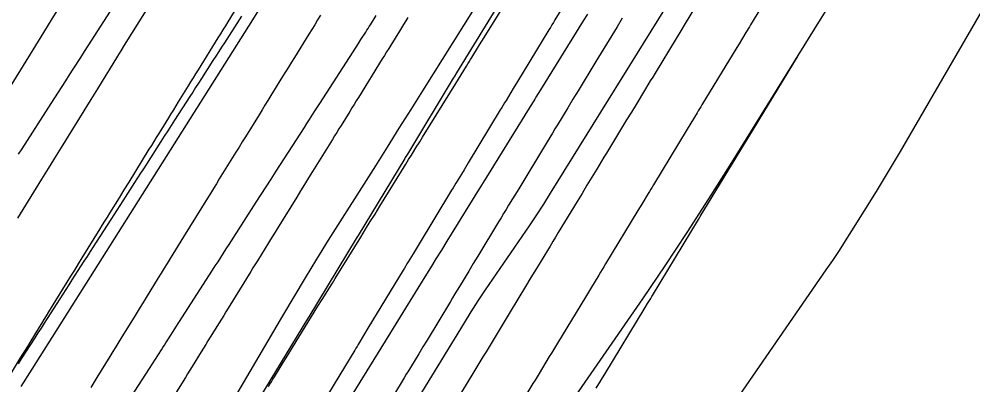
# Model space of a CAD drawing. Extents: x 1005228 to 1008882, y 1883389 to 1885754.
# Drawn here: x 1008607.6 to 1008658.1, y 1885248.1 to 1885267.5 of the extents above; entities that cross this region are included whole.
import ezdxf

# ---------------------------------------------------------------- set-up
doc = ezdxf.new("R2010")
doc.units = 0
for name, color, linetype in [('ATDIMS', 7, 'Continuous'), ('C-ANNO-NOTE', 7, 'Continuous'), ('S_BRIDGE', 7, 'Continuous'), ('TSOBSTACLE', 7, 'Continuous')]:
    doc.layers.add(name, color=color, linetype=linetype)

msp = doc.modelspace()

# ---------------------------------------------------------------- linework, layer by layer
at = {"layer": 'ATDIMS'}
for points in [[(1008606.238, 1885262.562), (1008608.291, 1885265.889), (1008608.435, 1885266.122), (1008608.722, 1885266.587), (1008608.865, 1885266.819), (1008609.108, 1885267.212), (1008609.253, 1885267.447), (1008611.292, 1885270.752)], [(1008620.763, 1885248.039), (1008620.841, 1885248.165), (1008620.919, 1885248.292), (1008620.997, 1885248.418), (1008621.075, 1885248.545), (1008621.387, 1885249.051), (1008621.543, 1885249.304), (1008621.699, 1885249.557), (1008623.385, 1885252.289), (1008623.614, 1885252.659), (1008623.995, 1885253.277), (1008624.147, 1885253.524), (1008624.299, 1885253.771), (1008625.654, 1885255.966), (1008625.905, 1885256.373), (1008626.156, 1885256.78), (1008626.407, 1885257.186), (1008626.659, 1885257.593), (1008628.042, 1885259.834), (1008628.188, 1885260.072), (1008628.335, 1885260.31), (1008628.629, 1885260.785), (1008628.702, 1885260.904), (1008628.775, 1885261.023), (1008628.849, 1885261.142), (1008628.922, 1885261.26), (1008630.681, 1885264.106), (1008630.824, 1885264.338), (1008630.967, 1885264.57), (1008631.255, 1885265.035), (1008631.326, 1885265.15), (1008631.397, 1885265.264), (1008631.468, 1885265.379), (1008631.539, 1885265.493), (1008631.893, 1885266.066), (1008632.035, 1885266.295), (1008632.106, 1885266.409), (1008633.884, 1885269.281)], [(1008612.703, 1885268.444), (1008611.202, 1885266.107), (1008611.004, 1885265.798), (1008610.805, 1885265.488), (1008610.403, 1885264.862), (1008610.209, 1885264.56), (1008610.014, 1885264.257), (1008609.626, 1885263.652), (1008609.431, 1885263.35), (1008609.237, 1885263.047), (1008607.694, 1885260.645), (1008607.508, 1885260.354)], [(1008639.506, 1885267.579), (1008639.226, 1885267.117), (1008638.665, 1885266.194), (1008638.525, 1885265.963), (1008638.385, 1885265.732), (1008638.245, 1885265.501), (1008638.104, 1885265.27), (1008637.168, 1885263.725), (1008636.894, 1885263.275), (1008636.621, 1885262.824), (1008636.074, 1885261.923), (1008635.937, 1885261.697), (1008635.801, 1885261.472), (1008635.664, 1885261.246), (1008635.528, 1885261.021), (1008634.551, 1885259.408), (1008634.285, 1885258.968), (1008634.019, 1885258.529), (1008633.486, 1885257.649), (1008633.353, 1885257.43), (1008633.22, 1885257.21), (1008633.087, 1885256.99), (1008632.954, 1885256.77), (1008631.855, 1885254.954), (1008631.613, 1885254.553), (1008631.37, 1885254.151), (1008630.884, 1885253.348), (1008630.762, 1885253.147), (1008630.641, 1885252.947), (1008630.519, 1885252.746), (1008630.398, 1885252.545), (1008629.163, 1885250.502), (1008628.943, 1885250.138), (1008628.723, 1885249.774), (1008628.283, 1885249.047), (1008628.173, 1885248.865), (1008628.063, 1885248.683), (1008627.953, 1885248.501), (1008627.843, 1885248.319), (1008626.487, 1885246.075)]]:
    msp.add_lwpolyline(points, dxfattribs=at)
at = {"layer": 'C-ANNO-NOTE'}
for points in [[(1008610.495, 1885232.953), (1008621.52, 1885251.792), (1008622.115, 1885252.8), (1008622.718, 1885253.802), (1008623.33, 1885254.799), (1008623.95, 1885255.791), (1008626.445, 1885259.75), (1008627.069, 1885260.74), (1008627.692, 1885261.731), (1008628.314, 1885262.721), (1008628.936, 1885263.713), (1008640.757, 1885282.579), (1008641.296, 1885283.431), (1008641.842, 1885284.277), (1008642.397, 1885285.118), (1008642.959, 1885285.954), (1008645.223, 1885289.289), (1008645.787, 1885290.124), (1008646.347, 1885290.961), (1008646.904, 1885291.801), (1008647.457, 1885292.644), (1008663.498, 1885317.217)], [(1008635.279, 1885244.988), (1008640.586, 1885252.689), (1008641.778, 1885254.442), (1008642.949, 1885256.209), (1008644.099, 1885257.99), (1008645.226, 1885259.785), (1008649.694, 1885266.993), (1008650.804, 1885268.799), (1008651.901, 1885270.614), (1008652.983, 1885272.436), (1008654.053, 1885274.267), (1008658.792, 1885282.453), (1008659.918, 1885284.375), (1008661.065, 1885286.285), (1008662.231, 1885288.183), (1008663.418, 1885290.069), (1008668.204, 1885297.588), (1008669.401, 1885299.468), (1008670.599, 1885301.347), (1008671.797, 1885303.225), (1008672.997, 1885305.103), (1008679.129, 1885314.696)], [(1008668.386, 1885310.758), (1008654.161, 1885288.409), (1008653.749, 1885287.755), (1008653.345, 1885287.097), (1008652.947, 1885286.435), (1008652.557, 1885285.768), (1008651.009, 1885283.094), (1008650.619, 1885282.427), (1008650.225, 1885281.763), (1008649.825, 1885281.102), (1008649.421, 1885280.444), (1008635.693, 1885258.296), (1008635.328, 1885257.714), (1008634.955, 1885257.136), (1008634.575, 1885256.563), (1008634.188, 1885255.994), (1008632.626, 1885253.728), (1008632.24, 1885253.159), (1008631.861, 1885252.585), (1008631.49, 1885252.005), (1008631.128, 1885251.421), (1008617.571, 1885229.235)], [(1008646.061, 1885307.128), (1008642.116, 1885301.086), (1008641.127, 1885299.578), (1008640.13, 1885298.074), (1008639.127, 1885296.574), (1008638.118, 1885295.08), (1008627.649, 1885279.66), (1008626.959, 1885278.634), (1008626.28, 1885277.603), (1008625.61, 1885276.566), (1008624.949, 1885275.522), (1008622.325, 1885271.334), (1008621.669, 1885270.288), (1008621.012, 1885269.242), (1008620.354, 1885268.196), (1008619.696, 1885267.151), (1008608.226, 1885248.956), (1008607.647, 1885248.03)]]:
    msp.add_lwpolyline(points, dxfattribs=at)
at = {"layer": 'S_BRIDGE'}
msp.add_lwpolyline([(1008634.576, 1885231.379), (1008650.315, 1885254.216), (1008650.662, 1885254.727), (1008651.004, 1885255.243), (1008651.339, 1885255.762), (1008651.667, 1885256.285), (1008652.97, 1885258.387), (1008653.294, 1885258.913), (1008653.613, 1885259.442), (1008653.929, 1885259.973), (1008654.241, 1885260.507), (1008668.02, 1885284.307), (1008668.372, 1885284.908), (1008668.731, 1885285.506), (1008669.096, 1885286.1), (1008669.467, 1885286.69), (1008670.965, 1885289.043), (1008671.34, 1885289.631), (1008671.715, 1885290.219), (1008672.09, 1885290.807), (1008672.465, 1885291.395), (1008687.771, 1885315.34)], dxfattribs=at)
at = {"layer": 'TSOBSTACLE'}
for points in [[(1008648.195, 1885270.333), (1008646.303, 1885267.218), (1008646.242, 1885267.117), (1008646.181, 1885267.017), (1008646.12, 1885266.916), (1008646.059, 1885266.816), (1008645.693, 1885266.213), (1008645.571, 1885266.012), (1008643.728, 1885262.974), (1008643.663, 1885262.867), (1008643.598, 1885262.76), (1008643.533, 1885262.653), (1008643.468, 1885262.546), (1008643.143, 1885262.01), (1008642.948, 1885261.689), (1008641.153, 1885258.73), (1008641.084, 1885258.616), (1008641.015, 1885258.502), (1008640.946, 1885258.388), (1008640.877, 1885258.275), (1008640.533, 1885257.706), (1008640.326, 1885257.364), (1008638.613, 1885254.535), (1008638.524, 1885254.389), (1008638.435, 1885254.242), (1008638.347, 1885254.096), (1008638.258, 1885253.949), (1008637.815, 1885253.217), (1008637.549, 1885252.777), (1008636.074, 1885250.34), (1008635.966, 1885250.161), (1008635.858, 1885249.981), (1008635.749, 1885249.802), (1008635.641, 1885249.623), (1008635.099, 1885248.727), (1008634.883, 1885248.369), (1008634.775, 1885248.19), (1008633.532, 1885246.135)], [(1008607.485, 1885256.969), (1008608.758, 1885259.033), (1008608.931, 1885259.314), (1008609.105, 1885259.595), (1008609.538, 1885260.297), (1008609.798, 1885260.718), (1008611.362, 1885263.253), (1008611.539, 1885263.54), (1008611.716, 1885263.827), (1008612.158, 1885264.544), (1008612.335, 1885264.83), (1008612.784, 1885265.557), (1008612.963, 1885265.847), (1008613.142, 1885266.137), (1008614.687, 1885268.64)], [(1008633.135, 1885268.643), (1008630.726, 1885264.671), (1008630.602, 1885264.467), (1008630.555, 1885264.39), (1008628.119, 1885260.366), (1008628.004, 1885260.177), (1008627.979, 1885260.135), (1008625.508, 1885256.05), (1008625.405, 1885255.881), (1008622.895, 1885251.729), (1008622.832, 1885251.625), (1008620.296, 1885247.427)], [(1008619.141, 1885268.245), (1008618.611, 1885267.387), (1008618.478, 1885267.173), (1008618.346, 1885266.958), (1008618.213, 1885266.743), (1008618.081, 1885266.529), (1008617.03, 1885264.826), (1008616.9, 1885264.615), (1008616.769, 1885264.403), (1008616.639, 1885264.192), (1008616.508, 1885263.98), (1008615.983, 1885263.129), (1008615.853, 1885262.919), (1008615.724, 1885262.71), (1008615.595, 1885262.501), (1008615.466, 1885262.292), (1008614.949, 1885261.455), (1008614.82, 1885261.245), (1008614.691, 1885261.036), (1008614.562, 1885260.827), (1008614.433, 1885260.617), (1008613.357, 1885258.875), (1008613.103, 1885258.462), (1008612.848, 1885258.049), (1008612.339, 1885257.224), (1008612.212, 1885257.018), (1008612.084, 1885256.812), (1008611.957, 1885256.605), (1008611.83, 1885256.399), (1008610.882, 1885254.863), (1008610.682, 1885254.538), (1008610.482, 1885254.213), (1008610.282, 1885253.889), (1008610.082, 1885253.564), (1008609.114, 1885251.99), (1008608.989, 1885251.787), (1008608.864, 1885251.584), (1008608.739, 1885251.381), (1008608.614, 1885251.179), (1008608.115, 1885250.367), (1008607.991, 1885250.165), (1008607.866, 1885249.962), (1008607.741, 1885249.759), (1008607.616, 1885249.556), (1008606.48, 1885247.708)], [(1008636.333, 1885268.132), (1008635.937, 1885267.479), (1008635.857, 1885267.348), (1008635.778, 1885267.218), (1008635.699, 1885267.087), (1008635.62, 1885266.957), (1008633.954, 1885264.211), (1008633.726, 1885263.835), (1008633.346, 1885263.208), (1008633.27, 1885263.082), (1008633.194, 1885262.957), (1008633.117, 1885262.831), (1008633.041, 1885262.706), (1008631.341, 1885259.898), (1008631.123, 1885259.536), (1008630.758, 1885258.934), (1008630.685, 1885258.814), (1008630.612, 1885258.693), (1008630.539, 1885258.573), (1008630.466, 1885258.453), (1008628.686, 1885255.51), (1008628.425, 1885255.078), (1008628.163, 1885254.645), (1008628.098, 1885254.537), (1008628.032, 1885254.429), (1008627.967, 1885254.321), (1008627.902, 1885254.213), (1008626.035, 1885251.126), (1008625.803, 1885250.741), (1008625.57, 1885250.356), (1008625.512, 1885250.26), (1008625.454, 1885250.164), (1008625.396, 1885250.068), (1008625.338, 1885249.972), (1008623.395, 1885246.757)], [(1008643.332, 1885268.102), (1008642.844, 1885267.298), (1008642.6, 1885266.896), (1008642.356, 1885266.494), (1008641.242, 1885264.66), (1008641.117, 1885264.453), (1008640.991, 1885264.246), (1008640.865, 1885264.039), (1008640.74, 1885263.832), (1008640.237, 1885263.003), (1008639.986, 1885262.589), (1008639.735, 1885262.175), (1008638.666, 1885260.413), (1008638.537, 1885260.2), (1008638.408, 1885259.987), (1008638.279, 1885259.774), (1008638.149, 1885259.56), (1008637.633, 1885258.707), (1008637.374, 1885258.28), (1008637.116, 1885257.854), (1008636.117, 1885256.205), (1008635.973, 1885255.965), (1008635.828, 1885255.726), (1008635.683, 1885255.487), (1008635.538, 1885255.247), (1008634.959, 1885254.29), (1008634.669, 1885253.812), (1008634.38, 1885253.333), (1008633.57, 1885251.994), (1008633.41, 1885251.729), (1008633.249, 1885251.464), (1008633.089, 1885251.199), (1008632.929, 1885250.934), (1008632.288, 1885249.874), (1008632.127, 1885249.608), (1008631.967, 1885249.343), (1008631.807, 1885249.078), (1008631.647, 1885248.813), (1008630.996, 1885247.737)], [(1008619.335, 1885267.681), (1008618.43, 1885266.274), (1008618.278, 1885266.036), (1008618.125, 1885265.798), (1008617.972, 1885265.56), (1008617.819, 1885265.322), (1008617.208, 1885264.37), (1008617.055, 1885264.133), (1008616.902, 1885263.895), (1008616.749, 1885263.657), (1008616.596, 1885263.419), (1008615.786, 1885262.157), (1008615.605, 1885261.876), (1008615.425, 1885261.595), (1008615.244, 1885261.314), (1008615.064, 1885261.033), (1008614.295, 1885259.835), (1008614.138, 1885259.591), (1008613.981, 1885259.346), (1008613.824, 1885259.102), (1008613.667, 1885258.858), (1008613.039, 1885257.88), (1008612.882, 1885257.636), (1008612.725, 1885257.391), (1008612.568, 1885257.147), (1008612.412, 1885256.902), (1008611.633, 1885255.69), (1008611.472, 1885255.44), (1008611.312, 1885255.189), (1008611.151, 1885254.939), (1008610.99, 1885254.689), (1008610.348, 1885253.687), (1008610.187, 1885253.437), (1008610.027, 1885253.187), (1008609.866, 1885252.936), (1008609.706, 1885252.686), (1008609.043, 1885251.65), (1008608.879, 1885251.394), (1008608.715, 1885251.137), (1008608.551, 1885250.881), (1008608.387, 1885250.625), (1008607.669, 1885249.503), (1008607.501, 1885249.241)], [(1008623.521, 1885267.728), (1008623.367, 1885267.478), (1008623.212, 1885267.229), (1008623.058, 1885266.979), (1008622.904, 1885266.73), (1008622.134, 1885265.484), (1008621.978, 1885265.232), (1008621.822, 1885264.98), (1008621.666, 1885264.727), (1008621.511, 1885264.475), (1008620.887, 1885263.464), (1008620.731, 1885263.212), (1008620.576, 1885262.959), (1008620.42, 1885262.707), (1008620.264, 1885262.454), (1008619.541, 1885261.284), (1008619.371, 1885261.008), (1008619.202, 1885260.733), (1008619.032, 1885260.458), (1008618.862, 1885260.183), (1008618.158, 1885259.043), (1008618.001, 1885258.788), (1008617.843, 1885258.532), (1008617.685, 1885258.276), (1008617.527, 1885258.021), (1008616.896, 1885256.998), (1008616.581, 1885256.487), (1008616.265, 1885255.975), (1008615.556, 1885254.826), (1008615.397, 1885254.568), (1008615.237, 1885254.309), (1008615.078, 1885254.05), (1008614.918, 1885253.792), (1008614.28, 1885252.757), (1008614.12, 1885252.498), (1008613.961, 1885252.24), (1008613.801, 1885251.981), (1008613.642, 1885251.722), (1008612.994, 1885250.669), (1008612.833, 1885250.407), (1008612.672, 1885250.145), (1008612.511, 1885249.884), (1008612.35, 1885249.622), (1008611.672, 1885248.519), (1008611.509, 1885248.254), (1008611.346, 1885247.989)], [(1008612.719, 1885246.279), (1008614.458, 1885248.996), (1008614.615, 1885249.242), (1008614.773, 1885249.488), (1008615.091, 1885249.986), (1008615.169, 1885250.106), (1008615.246, 1885250.227), (1008615.323, 1885250.347), (1008615.4, 1885250.467), (1008615.708, 1885250.948), (1008615.863, 1885251.188), (1008616.017, 1885251.429), (1008617.796, 1885254.2), (1008617.943, 1885254.429), (1008618.09, 1885254.657), (1008618.383, 1885255.115), (1008618.53, 1885255.343), (1008618.677, 1885255.572), (1008620.113, 1885257.808), (1008620.377, 1885258.219), (1008620.641, 1885258.63), (1008620.905, 1885259.041), (1008621.169, 1885259.452), (1008622.666, 1885261.782), (1008622.8, 1885261.992), (1008622.935, 1885262.201), (1008623.205, 1885262.621), (1008623.272, 1885262.726), (1008623.34, 1885262.831), (1008623.407, 1885262.936), (1008623.475, 1885263.041), (1008625.403, 1885266.042), (1008625.531, 1885266.239), (1008625.658, 1885266.437), (1008625.915, 1885266.838), (1008625.977, 1885266.934), (1008626.039, 1885267.031), (1008626.102, 1885267.128), (1008626.164, 1885267.225), (1008626.475, 1885267.708)], [(1008628.145, 1885267.605), (1008628.033, 1885267.425), (1008627.921, 1885267.244), (1008627.81, 1885267.064), (1008627.698, 1885266.883), (1008627.244, 1885266.149), (1008627.131, 1885265.966), (1008627.018, 1885265.783), (1008626.905, 1885265.601), (1008626.793, 1885265.418), (1008625.528, 1885263.372), (1008625.414, 1885263.187), (1008625.299, 1885263.001), (1008625.184, 1885262.816), (1008625.07, 1885262.63), (1008624.611, 1885261.887), (1008624.497, 1885261.701), (1008624.382, 1885261.516), (1008624.267, 1885261.33), (1008624.153, 1885261.144), (1008623.1, 1885259.439), (1008622.889, 1885259.097), (1008622.679, 1885258.756), (1008622.468, 1885258.415), (1008622.258, 1885258.074), (1008621.229, 1885256.407), (1008621.112, 1885256.217), (1008620.995, 1885256.028), (1008620.878, 1885255.838), (1008620.761, 1885255.649), (1008620.176, 1885254.701), (1008619.942, 1885254.322), (1008619.825, 1885254.132), (1008618.628, 1885252.192), (1008618.509, 1885251.999), (1008618.39, 1885251.807), (1008618.271, 1885251.614), (1008618.153, 1885251.421), (1008617.677, 1885250.651), (1008617.559, 1885250.458), (1008617.44, 1885250.266), (1008617.321, 1885250.073), (1008617.203, 1885249.88), (1008616.72, 1885249.096), (1008616.6, 1885248.902), (1008616.48, 1885248.707), (1008616.361, 1885248.512), (1008616.241, 1885248.317), (1008615.069, 1885246.413)], [(1008637.666, 1885267.795), (1008637.441, 1885267.431), (1008635.172, 1885263.769), (1008635.052, 1885263.575), (1008634.932, 1885263.382), (1008634.872, 1885263.285), (1008634.812, 1885263.188), (1008634.63, 1885262.892), (1008634.569, 1885262.794), (1008632.316, 1885259.148), (1008632.252, 1885259.044), (1008632.187, 1885258.94), (1008631.995, 1885258.628), (1008631.931, 1885258.524), (1008630.217, 1885255.748), (1008629.925, 1885255.275), (1008629.634, 1885254.803), (1008629.342, 1885254.33), (1008629.05, 1885253.857), (1008627.37, 1885251.135), (1008627.228, 1885250.905), (1008626.945, 1885250.446), (1008624.771, 1885246.922)], [(1008638.128, 1885247.94), (1008638.353, 1885248.312), (1008638.466, 1885248.499), (1008638.579, 1885248.685), (1008640.719, 1885252.222), (1008640.848, 1885252.437), (1008641.011, 1885252.705), (1008641.076, 1885252.812), (1008641.108, 1885252.866), (1008643.545, 1885256.89), (1008643.622, 1885257.017), (1008643.639, 1885257.046), (1008646.174, 1885261.225), (1008646.213, 1885261.288), (1008648.787, 1885265.53), (1008648.793, 1885265.54)]]:
    msp.add_lwpolyline(points, dxfattribs=at)

doc.saveas('drawing.dxf')
